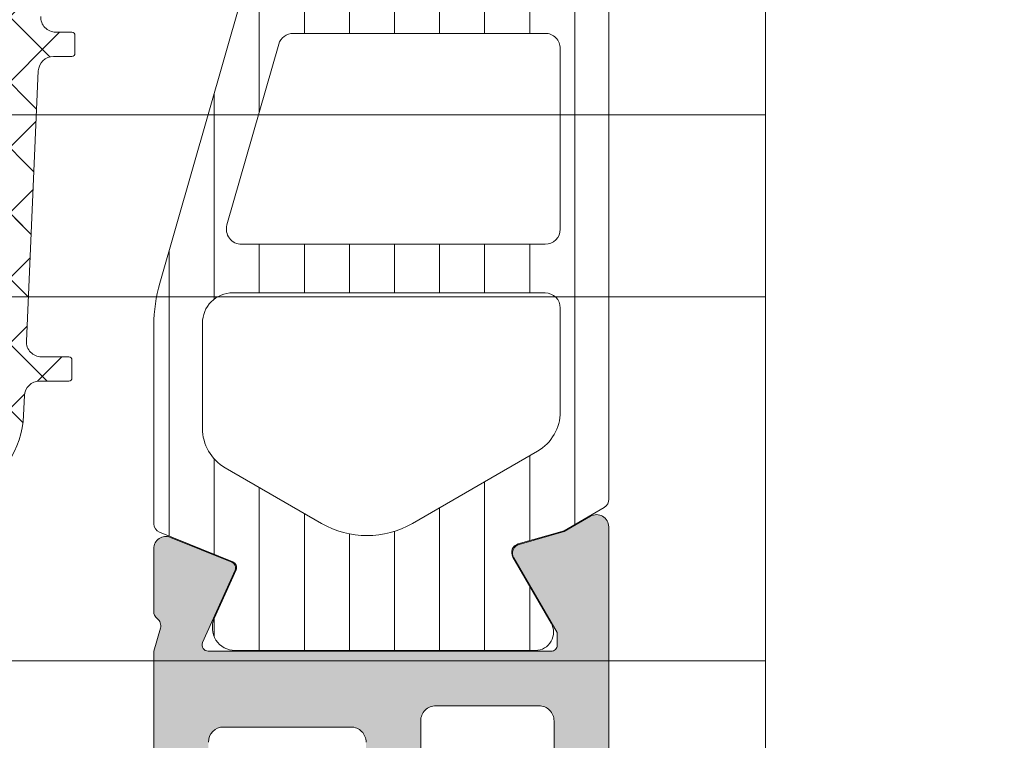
# Model space of a CAD drawing. Header units: millimetres. Extents: x 213386 to 506888, y 183055 to 450952.
# Tile 761 of 1056: x 387020 to 387053, y 342605 to 342628. Entities that reach past the tile are written whole.
import ezdxf

# ---------------------------------------------------------------- set-up
doc = ezdxf.new("R2010")
doc.units = ezdxf.units.MM
doc.layers.add('FASÁDA DETAILNÍ', color=255, linetype='Continuous', lineweight=0)
doc.layers.add('NOVA', color=255, linetype='Continuous', lineweight=0)
pattern_1 = [(135, (-4457.505250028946, 0), (-1.077630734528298, -1.077630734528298), []), (225, (-4457.505250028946, 0), (1.077630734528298, -1.077630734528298), [])]

# ---------------------------------------------------------------- blocks, each defined once
blk = doc.blocks.new('A$C69D17D4D')
at = {"layer": 'FASÁDA DETAILNÍ'}
h = blk.add_hatch(dxfattribs=at)
h.set_pattern_fill('ANSI37', color=256, scale=0.48, angle=90, style=0)
h.set_pattern_definition(pattern_1)
edge = h.paths.add_edge_path(flags=16)
edge.add_line((-10951.66966496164, 24890.21938934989), (-10953.06251896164, 24890.11964534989))
edge.add_arc((-10953.10537645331, 24890.71811226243), 0.599999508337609, 179.9999916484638, 274.0960805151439, ccw=False)
edge.add_arc((-10953.10537645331, 24890.71811243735), 0.5999995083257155, 85.90391948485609, 180.0000083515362, ccw=False)
edge.add_line((-10953.06251896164, 24891.31657934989), (-10951.66966496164, 24891.21683534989))
edge.add_arc((-10951.70537943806, 24890.71811234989), 0.5000001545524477, -85.90393560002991, 85.90393560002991, ccw=False)
edge = h.paths.add_edge_path(flags=16)
edge.add_arc((-10948.5053713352, 24892.31810897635), 0.4999996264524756, 179.9999571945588, 270.0000428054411, ccw=False)
edge.add_line((-10949.00537096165, 24892.3181093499), (-10949.00537096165, 24895.9117943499))
edge.add_arc((-10948.50537062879, 24895.91179436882), 0.5000003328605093, 66.78197339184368, 180.0000021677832, ccw=False)
edge.add_line((-10948.30825496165, 24896.37130034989), (-10941.97715296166, 24893.6554223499))
edge.add_arc((-10942.17426888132, 24893.19591700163), 0.4999998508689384, -2.5001106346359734, 66.78191820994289, ccw=False)
edge.add_line((-10941.67474496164, 24893.17410634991), (-10941.71307096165, 24892.29629934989))
edge.add_arc((-10942.21259457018, 24892.31810883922), 0.499999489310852, 269.99995514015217, 357.50002088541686, ccw=False)
edge.add_line((-10942.21259496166, 24891.8181093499), (-10948.50537096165, 24891.8181093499))
edge = h.paths.add_edge_path(flags=16)
edge.add_line((-10943.09720896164, 24866.7641903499), (-10951.99406196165, 24862.61552034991))
edge.add_arc((-10952.20537109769, 24863.06867409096), 0.499999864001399, 179.9999703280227, 295.00000792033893, ccw=False)
edge.add_line((-10952.70537096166, 24863.0686743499), (-10952.70537096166, 24872.41810934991))
edge.add_arc((-10952.20537133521, 24872.41810972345), 0.4999996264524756, 89.99995719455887, 180.0000428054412, ccw=False)
edge.add_line((-10952.20537096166, 24872.91810934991), (-10943.08144796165, 24872.91810934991))
edge.add_arc((-10943.08144812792, 24872.41810928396), 0.5000000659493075, -2.5000272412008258, 89.99998094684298, ccw=False)
edge.add_line((-10942.58192396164, 24872.3962993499), (-10942.80899396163, 24867.19553534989))
edge.add_arc((-10943.30851936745, 24867.2173450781), 0.5000012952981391, 295.0000919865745, 357.5000025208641, ccw=False)
edge = h.paths.add_edge_path(flags=16)
edge.add_arc((-10952.20537133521, 24875.61810897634), 0.4999996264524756, 179.9999571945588, 270.0000428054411, ccw=False)
edge.add_line((-10952.70537096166, 24875.61810934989), (-10952.70537096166, 24882.8181093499))
edge.add_arc((-10952.20537133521, 24882.81810972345), 0.4999996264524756, 89.99995719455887, 180.0000428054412, ccw=False)
edge.add_line((-10952.20537096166, 24883.3181093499), (-10951.00537096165, 24883.3181093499))
edge.add_arc((-10951.00536946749, 24885.31810785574), 1.999998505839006, 269.9999571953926, 360.0000428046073)
edge.add_line((-10949.00537096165, 24885.3181093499), (-10949.00537096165, 24889.11810934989))
edge.add_arc((-10948.5053713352, 24889.11810972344), 0.4999996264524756, 89.99995719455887, 180.0000428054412, ccw=False)
edge.add_line((-10948.50537096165, 24889.61810934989), (-10942.35230996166, 24889.61810934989))
edge.add_arc((-10942.35231012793, 24889.11810928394), 0.5000000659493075, -2.5000272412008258, 89.99998094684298, ccw=False)
edge.add_line((-10941.85278596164, 24889.09629934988), (-10942.09292096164, 24883.59629934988))
edge.add_arc((-10942.59244457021, 24883.6181088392), 0.4999994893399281, 269.9999551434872, 357.5000208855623, ccw=False)
edge.add_line((-10942.59244496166, 24883.11810934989), (-10947.90537096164, 24883.11810934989))
edge.add_arc((-10947.90537096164, 24882.01810934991), 1.099999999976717, 90, 270)
edge.add_line((-10947.90537096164, 24880.91810934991), (-10942.73215996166, 24880.91810934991))
edge.add_arc((-10942.73216012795, 24880.41810928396), 0.5000000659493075, -2.5000272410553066, 89.99998094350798, ccw=False)
edge.add_line((-10942.23263596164, 24880.3962993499), (-10942.44220896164, 24875.59629934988))
edge.add_arc((-10942.94173257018, 24875.6181088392), 0.499999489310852, 269.99995514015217, 357.50002088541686, ccw=False)
edge.add_line((-10942.94173296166, 24875.11810934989), (-10952.20537096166, 24875.11810934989))
edge = h.paths.add_edge_path()
edge.add_line((-10950.81891396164, 24860.4050563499), (-10942.03104796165, 24864.50290534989))
edge.add_ellipse((-10943.29890545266, 24867.22183071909), major_axis=(-3.000002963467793, 0), ratio=1, start_angle=115.0000306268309, end_angle=177.4999411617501)
edge.add_line((-10940.30175796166, 24867.0909693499), (-10940.27342396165, 24867.7399193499))
edge.add_ellipse((-10939.77390035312, 24867.71810986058), major_axis=(-0.499999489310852, 0), ratio=1, start_angle=269.99995514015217, end_angle=357.50002088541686, ccw=False)
edge.add_line((-10939.77389996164, 24868.21810934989), (-10938.80537096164, 24868.21810934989))
edge.add_ellipse((-10938.80537088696, 24868.31810927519), major_axis=(-0.09999992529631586, 0), ratio=1, start_angle=89.99995721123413, end_angle=180.0000428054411)
edge.add_line((-10938.70537096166, 24868.3181093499), (-10938.70537096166, 24868.91810934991))
edge.add_ellipse((-10938.80537088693, 24868.91810942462), major_axis=(-0.09999992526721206, 0), ratio=1, start_angle=179.9999571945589, end_angle=270.0000428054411)
edge.add_line((-10938.80537096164, 24869.01810934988), (-10939.70840896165, 24869.01810934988))
edge.add_ellipse((-10939.70840879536, 24869.5181094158), major_axis=(-0.5000000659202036, 0), ratio=1, start_angle=-2.5000272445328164, end_angle=89.99998094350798, ccw=False)
edge.add_line((-10940.20793296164, 24869.53991934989), (-10939.81409496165, 24878.44021334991))
edge.add_ellipse((-10939.31458368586, 24878.41810924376), major_axis=(-0.5000001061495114, 0), ratio=1, start_angle=269.99991701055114, end_angle=357.46623077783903, ccw=False)
edge.add_line((-10939.31458296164, 24878.91810934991), (-10938.70537096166, 24878.91810934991))
edge.add_ellipse((-10938.70537088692, 24879.0181092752), major_axis=(-0.0999999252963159, 0), ratio=1, start_angle=89.9999571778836, end_angle=180.0000427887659)
edge.add_line((-10938.60537096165, 24879.01810934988), (-10938.60537096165, 24879.61810934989))
edge.add_ellipse((-10938.70537088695, 24879.61810942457), major_axis=(-0.09999992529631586, 0), ratio=1, start_angle=179.9999572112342, end_angle=270.0000428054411)
edge.add_line((-10938.70537096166, 24879.71810934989), (-10939.23493296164, 24879.71810934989))
edge.add_ellipse((-10939.23493326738, 24880.21810984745), major_axis=(-0.500000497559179, 0), ratio=1, start_angle=-2.5336979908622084, end_angle=90.00003503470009, ccw=False)
edge.add_line((-10939.73444496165, 24880.2402133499), (-10939.22378896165, 24891.7804383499))
edge.add_ellipse((-10938.72426436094, 24891.75862881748), major_axis=(-0.5000004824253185, 0), ratio=1, start_angle=266.7829426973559, end_angle=357.50002091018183, ccw=False)
edge.add_line((-10938.69620496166, 24892.2578413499), (-10933.56246196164, 24891.96927834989))
edge.add_ellipse((-10933.67801738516, 24891.55886034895), major_axis=(-0.4263754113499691, 0), ratio=1, start_angle=110.7589723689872, end_angle=254.2751455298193, ccw=False)
edge.add_line((-10933.52689396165, 24891.16016534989), (-10933.75949696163, 24891.16140534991))
edge.add_line((-10933.75949696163, 24891.16140534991), (-10935.64207596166, 24891.45954334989))
edge.add_line((-10935.64207596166, 24891.45954334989), (-10938.49136096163, 24891.05911734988))
edge.add_ellipse((-10938.44961036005, 24890.76203675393), major_axis=(-0.2999999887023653, 0), ratio=1, start_angle=-82.0002559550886, end_angle=34.5977463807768)
edge.add_ellipse((-10936.22703927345, 24892.29515014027), major_axis=(-3.000047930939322, 0), ratio=1, start_angle=34.59764128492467, end_angle=108.0084245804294)
edge.add_line((-10935.29955396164, 24889.44207134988), (-10933.04466296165, 24890.07564734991))
edge.add_ellipse((-10933.20559250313, 24890.85085985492), major_axis=(-0.7917403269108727, 0), ratio=1, start_angle=101.727689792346, end_angle=173.201653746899)
edge.add_line((-10932.41941896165, 24890.75713734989), (-10932.41819796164, 24891.81534734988))
edge.add_ellipse((-10933.59728418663, 24891.6862231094), major_axis=(-1.186135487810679, 0), ratio=1, start_angle=186.2496781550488, end_angle=251.3444235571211)
edge.add_line((-10933.21786496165, 24892.8100373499), (-10936.45920496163, 24893.90437034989))
edge.add_line((-10936.45920496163, 24893.90437034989), (-10944.50899996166, 24896.7941483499))
edge.add_line((-10944.50899996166, 24896.7941483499), (-10954.40687696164, 24901.12695734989))
edge.add_ellipse((-10954.60514702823, 24900.66794836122), major_axis=(-0.5000002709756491, 0), ratio=1, start_angle=246.6379505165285, end_angle=359.9334236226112)
edge.add_line((-10955.10514696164, 24900.6685293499), (-10955.10578196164, 24900.12182834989))
edge.add_ellipse((-10954.60578185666, 24900.12124807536), major_axis=(-0.5000004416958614, 0), ratio=1, start_angle=-0.06649451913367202, end_angle=66.07917546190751)
edge.add_line((-10954.80851896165, 24899.6641943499), (-10951.60451596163, 24898.26243834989))
edge.add_ellipse((-10952.00537029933, 24897.34629727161), major_axis=(-0.999999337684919, 0), ratio=1, start_angle=179.999947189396, end_angle=246.368385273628, ccw=False)
edge.add_line((-10951.00537096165, 24897.34629634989), (-10951.00537096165, 24892.11835434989))
edge.add_line((-10951.00537096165, 24892.11835434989), (-10952.80484996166, 24892.11834534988))
edge.add_line((-10952.80484996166, 24892.11834534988), (-10952.94279196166, 24892.63314634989))
edge.add_ellipse((-10953.21994598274, 24892.5183810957), major_axis=(-0.2999756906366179, 0), ratio=1, start_angle=202.4937002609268, end_angle=292.5035666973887)
edge.add_line((-10953.33475896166, 24892.79551534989), (-10954.60488596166, 24891.94634834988))
edge.add_ellipse((-10954.1051651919, 24891.08048416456), major_axis=(-0.9997207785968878, 0), ratio=1, start_angle=-60.00923930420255, end_angle=0.007611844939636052)
edge.add_line((-10955.10488596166, 24891.0803513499), (-10955.10485496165, 24890.3559903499))
edge.add_ellipse((-10954.10511712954, 24890.35619840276), major_axis=(-0.9997378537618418, 0), ratio=1, start_angle=0.01192367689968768, end_angle=60.00867505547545)
edge.add_line((-10954.60485496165, 24889.4903243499), (-10953.33475896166, 24888.64115734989))
edge.add_ellipse((-10953.21994707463, 24888.91830484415), major_axis=(-0.2999875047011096, 0), ratio=1, start_angle=67.49759383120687, end_angle=157.5013961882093)
edge.add_line((-10952.94279196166, 24888.80351134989), (-10952.80481996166, 24889.3183273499))
edge.add_line((-10952.80481996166, 24889.3183273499), (-10951.00537096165, 24889.3183353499))
edge.add_line((-10951.00537096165, 24889.3183353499), (-10951.00537096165, 24886.11810834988))
edge.add_ellipse((-10951.30537073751, 24886.11810812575), major_axis=(-0.2999997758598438, 0), ratio=1, start_angle=89.99995719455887, end_angle=180.0000428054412, ccw=False)
edge.add_line((-10951.30537096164, 24885.81810834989), (-10954.60536696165, 24885.81810834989))
edge.add_ellipse((-10954.6053673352, 24885.31810872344), major_axis=(-0.4999996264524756, 0), ratio=1, start_angle=-90.00004280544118, end_angle=4.280544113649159e-05)
edge.add_line((-10955.10536696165, 24885.31810834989), (-10955.10536696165, 24858.4204863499))
edge.add_line((-10955.10536696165, 24858.4204863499), (-10953.55497496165, 24857.52536834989))
edge.add_ellipse((-10953.30497487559, 24857.95838090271), major_axis=(-0.4999999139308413, 0), ratio=1, start_angle=59.99998291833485, end_angle=179.9999366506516)
edge.add_line((-10952.80497496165, 24857.95838034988), (-10951.10760396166, 24857.95838034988))
edge.add_line((-10951.10760396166, 24857.95838034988), (-10951.10760396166, 24859.95190234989))
edge.add_ellipse((-10950.60760370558, 24859.95190269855), major_axis=(-0.5000002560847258, 0), ratio=1, start_angle=-64.99987141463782, end_angle=3.995391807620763e-05, ccw=False)
h = blk.add_hatch(dxfattribs=at)
h.set_pattern_fill('ANSI37', color=256, scale=0.48, angle=90, style=0)
h.set_pattern_definition(pattern_1)
edge = h.paths.add_edge_path(flags=16)
edge.add_line((-10951.66966477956, 24890.21938934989), (-10953.06251877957, 24890.11964534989))
edge.add_arc((-10953.10537627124, 24890.71811226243), 0.599999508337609, 179.9999916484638, 274.0960805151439, ccw=False)
edge.add_arc((-10953.10537627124, 24890.71811243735), 0.5999995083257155, 85.90391948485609, 180.0000083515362, ccw=False)
edge.add_line((-10953.06251877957, 24891.31657934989), (-10951.66966477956, 24891.21683534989))
edge.add_arc((-10951.70537925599, 24890.71811234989), 0.5000001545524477, -85.90393560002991, 85.90393560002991, ccw=False)
edge = h.paths.add_edge_path(flags=16)
edge.add_arc((-10948.50537115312, 24892.31810897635), 0.4999996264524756, 179.9999571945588, 270.0000428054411, ccw=False)
edge.add_line((-10949.00537077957, 24892.3181093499), (-10949.00537077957, 24895.9117943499))
edge.add_arc((-10948.50537044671, 24895.91179436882), 0.5000003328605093, 66.78197339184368, 180.0000021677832, ccw=False)
edge.add_line((-10948.30825477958, 24896.37130034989), (-10941.97715277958, 24893.6554223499))
edge.add_arc((-10942.17426869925, 24893.19591700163), 0.4999998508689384, -2.5001106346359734, 66.78191820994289, ccw=False)
edge.add_line((-10941.67474477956, 24893.17410634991), (-10941.71307077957, 24892.29629934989))
edge.add_arc((-10942.21259438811, 24892.31810883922), 0.499999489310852, 269.99995514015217, 357.50002088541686, ccw=False)
edge.add_line((-10942.21259477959, 24891.8181093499), (-10948.50537077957, 24891.8181093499))
edge = h.paths.add_edge_path(flags=16)
edge.add_line((-10943.09720877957, 24866.7641903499), (-10951.99406177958, 24862.61552034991))
edge.add_arc((-10952.20537091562, 24863.06867409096), 0.499999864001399, 179.9999703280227, 295.00000792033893, ccw=False)
edge.add_line((-10952.70537077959, 24863.0686743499), (-10952.70537077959, 24872.41810934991))
edge.add_arc((-10952.20537115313, 24872.41810972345), 0.4999996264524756, 89.99995719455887, 180.0000428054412, ccw=False)
edge.add_line((-10952.20537077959, 24872.91810934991), (-10943.08144777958, 24872.91810934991))
edge.add_arc((-10943.08144794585, 24872.41810928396), 0.5000000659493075, -2.5000272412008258, 89.99998094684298, ccw=False)
edge.add_line((-10942.58192377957, 24872.3962993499), (-10942.80899377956, 24867.19553534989))
edge.add_arc((-10943.30851918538, 24867.2173450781), 0.5000012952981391, 295.0000919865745, 357.5000025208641, ccw=False)
edge = h.paths.add_edge_path(flags=16)
edge.add_arc((-10952.20537115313, 24875.61810897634), 0.4999996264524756, 179.9999571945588, 270.0000428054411, ccw=False)
edge.add_line((-10952.70537077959, 24875.61810934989), (-10952.70537077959, 24882.8181093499))
edge.add_arc((-10952.20537115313, 24882.81810972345), 0.4999996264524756, 89.99995719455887, 180.0000428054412, ccw=False)
edge.add_line((-10952.20537077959, 24883.3181093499), (-10951.00537077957, 24883.3181093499))
edge.add_arc((-10951.00536928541, 24885.31810785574), 1.999998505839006, 269.9999571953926, 360.0000428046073)
edge.add_line((-10949.00537077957, 24885.3181093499), (-10949.00537077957, 24889.11810934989))
edge.add_arc((-10948.50537115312, 24889.11810972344), 0.4999996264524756, 89.99995719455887, 180.0000428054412, ccw=False)
edge.add_line((-10948.50537077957, 24889.61810934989), (-10942.35230977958, 24889.61810934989))
edge.add_arc((-10942.35230994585, 24889.11810928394), 0.5000000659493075, -2.5000272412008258, 89.99998094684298, ccw=False)
edge.add_line((-10941.85278577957, 24889.09629934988), (-10942.09292077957, 24883.59629934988))
edge.add_arc((-10942.59244438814, 24883.6181088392), 0.4999994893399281, 269.9999551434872, 357.5000208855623, ccw=False)
edge.add_line((-10942.59244477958, 24883.11810934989), (-10947.90537077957, 24883.11810934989))
edge.add_arc((-10947.90537077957, 24882.01810934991), 1.099999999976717, 90, 270)
edge.add_line((-10947.90537077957, 24880.91810934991), (-10942.73215977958, 24880.91810934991))
edge.add_arc((-10942.73215994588, 24880.41810928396), 0.5000000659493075, -2.5000272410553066, 89.99998094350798, ccw=False)
edge.add_line((-10942.23263577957, 24880.3962993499), (-10942.44220877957, 24875.59629934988))
edge.add_arc((-10942.94173238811, 24875.6181088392), 0.499999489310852, 269.99995514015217, 357.50002088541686, ccw=False)
edge.add_line((-10942.94173277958, 24875.11810934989), (-10952.20537077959, 24875.11810934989))
edge = h.paths.add_edge_path()
edge.add_line((-10950.81891377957, 24860.4050563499), (-10942.03104777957, 24864.50290534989))
edge.add_ellipse((-10943.29890527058, 24867.22183071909), major_axis=(-3.000002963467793, 0), ratio=1, start_angle=115.0000306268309, end_angle=177.4999411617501)
edge.add_line((-10940.30175777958, 24867.0909693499), (-10940.27342377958, 24867.7399193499))
edge.add_ellipse((-10939.77390017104, 24867.71810986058), major_axis=(-0.499999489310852, 0), ratio=1, start_angle=269.99995514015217, end_angle=357.50002088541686, ccw=False)
edge.add_line((-10939.77389977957, 24868.21810934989), (-10938.80537077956, 24868.21810934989))
edge.add_ellipse((-10938.80537070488, 24868.31810927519), major_axis=(-0.09999992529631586, 0), ratio=1, start_angle=89.99995721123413, end_angle=180.0000428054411)
edge.add_line((-10938.70537077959, 24868.3181093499), (-10938.70537077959, 24868.91810934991))
edge.add_ellipse((-10938.80537070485, 24868.91810942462), major_axis=(-0.09999992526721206, 0), ratio=1, start_angle=179.9999571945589, end_angle=270.0000428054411)
edge.add_line((-10938.80537077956, 24869.01810934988), (-10939.70840877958, 24869.01810934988))
edge.add_ellipse((-10939.70840861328, 24869.5181094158), major_axis=(-0.5000000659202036, 0), ratio=1, start_angle=-2.5000272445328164, end_angle=89.99998094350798, ccw=False)
edge.add_line((-10940.20793277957, 24869.53991934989), (-10939.81409477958, 24878.44021334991))
edge.add_ellipse((-10939.31458350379, 24878.41810924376), major_axis=(-0.5000001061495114, 0), ratio=1, start_angle=269.99991701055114, end_angle=357.46623077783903, ccw=False)
edge.add_line((-10939.31458277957, 24878.91810934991), (-10938.70537077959, 24878.91810934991))
edge.add_ellipse((-10938.70537070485, 24879.0181092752), major_axis=(-0.0999999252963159, 0), ratio=1, start_angle=89.9999571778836, end_angle=180.0000427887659)
edge.add_line((-10938.60537077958, 24879.01810934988), (-10938.60537077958, 24879.61810934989))
edge.add_ellipse((-10938.70537070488, 24879.61810942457), major_axis=(-0.09999992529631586, 0), ratio=1, start_angle=179.9999572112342, end_angle=270.0000428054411)
edge.add_line((-10938.70537077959, 24879.71810934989), (-10939.23493277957, 24879.71810934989))
edge.add_ellipse((-10939.2349330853, 24880.21810984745), major_axis=(-0.500000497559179, 0), ratio=1, start_angle=-2.5336979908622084, end_angle=90.00003503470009, ccw=False)
edge.add_line((-10939.73444477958, 24880.2402133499), (-10939.22378877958, 24891.7804383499))
edge.add_ellipse((-10938.72426417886, 24891.75862881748), major_axis=(-0.5000004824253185, 0), ratio=1, start_angle=266.7829426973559, end_angle=357.50002091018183, ccw=False)
edge.add_line((-10938.69620477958, 24892.2578413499), (-10933.56246177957, 24891.96927834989))
edge.add_ellipse((-10933.67801720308, 24891.55886034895), major_axis=(-0.4263754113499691, 0), ratio=1, start_angle=110.7589723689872, end_angle=254.2751455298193, ccw=False)
edge.add_line((-10933.52689377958, 24891.16016534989), (-10933.75949677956, 24891.16140534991))
edge.add_line((-10933.75949677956, 24891.16140534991), (-10935.64207577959, 24891.45954334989))
edge.add_line((-10935.64207577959, 24891.45954334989), (-10938.49136077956, 24891.05911734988))
edge.add_ellipse((-10938.44961017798, 24890.76203675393), major_axis=(-0.2999999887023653, 0), ratio=1, start_angle=-82.0002559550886, end_angle=34.5977463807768)
edge.add_ellipse((-10936.22703909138, 24892.29515014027), major_axis=(-3.000047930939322, 0), ratio=1, start_angle=34.59764128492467, end_angle=108.0084245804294)
edge.add_line((-10935.29955377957, 24889.44207134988), (-10933.04466277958, 24890.07564734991))
edge.add_ellipse((-10933.20559232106, 24890.85085985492), major_axis=(-0.7917403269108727, 0), ratio=1, start_angle=101.727689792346, end_angle=173.201653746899)
edge.add_line((-10932.41941877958, 24890.75713734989), (-10932.41819777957, 24891.81534734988))
edge.add_ellipse((-10933.59728400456, 24891.6862231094), major_axis=(-1.186135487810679, 0), ratio=1, start_angle=186.2496781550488, end_angle=251.3444235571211)
edge.add_line((-10933.21786477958, 24892.8100373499), (-10936.45920477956, 24893.90437034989))
edge.add_line((-10936.45920477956, 24893.90437034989), (-10944.50899977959, 24896.7941483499))
edge.add_line((-10944.50899977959, 24896.7941483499), (-10954.40687677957, 24901.12695734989))
edge.add_ellipse((-10954.60514684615, 24900.66794836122), major_axis=(-0.5000002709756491, 0), ratio=1, start_angle=246.6379505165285, end_angle=359.9334236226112)
edge.add_line((-10955.10514677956, 24900.6685293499), (-10955.10578177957, 24900.12182834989))
edge.add_ellipse((-10954.60578167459, 24900.12124807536), major_axis=(-0.5000004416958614, 0), ratio=1, start_angle=-0.06649451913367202, end_angle=66.07917546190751)
edge.add_line((-10954.80851877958, 24899.6641943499), (-10951.60451577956, 24898.26243834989))
edge.add_ellipse((-10952.00537011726, 24897.34629727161), major_axis=(-0.999999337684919, 0), ratio=1, start_angle=179.999947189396, end_angle=246.368385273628, ccw=False)
edge.add_line((-10951.00537077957, 24897.34629634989), (-10951.00537077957, 24892.11835434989))
edge.add_line((-10951.00537077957, 24892.11835434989), (-10952.80484977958, 24892.11834534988))
edge.add_line((-10952.80484977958, 24892.11834534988), (-10952.94279177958, 24892.63314634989))
edge.add_ellipse((-10953.21994580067, 24892.5183810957), major_axis=(-0.2999756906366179, 0), ratio=1, start_angle=202.4937002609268, end_angle=292.5035666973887)
edge.add_line((-10953.33475877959, 24892.79551534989), (-10954.60488577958, 24891.94634834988))
edge.add_ellipse((-10954.10516500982, 24891.08048416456), major_axis=(-0.9997207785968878, 0), ratio=1, start_angle=-60.00923930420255, end_angle=0.007611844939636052)
edge.add_line((-10955.10488577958, 24891.0803513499), (-10955.10485477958, 24890.3559903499))
edge.add_ellipse((-10954.10511694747, 24890.35619840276), major_axis=(-0.9997378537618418, 0), ratio=1, start_angle=0.01192367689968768, end_angle=60.00867505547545)
edge.add_line((-10954.60485477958, 24889.4903243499), (-10953.33475877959, 24888.64115734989))
edge.add_ellipse((-10953.21994689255, 24888.91830484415), major_axis=(-0.2999875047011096, 0), ratio=1, start_angle=67.49759383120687, end_angle=157.5013961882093)
edge.add_line((-10952.94279177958, 24888.80351134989), (-10952.80481977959, 24889.3183273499))
edge.add_line((-10952.80481977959, 24889.3183273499), (-10951.00537077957, 24889.3183353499))
edge.add_line((-10951.00537077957, 24889.3183353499), (-10951.00537077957, 24886.11810834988))
edge.add_ellipse((-10951.30537055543, 24886.11810812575), major_axis=(-0.2999997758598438, 0), ratio=1, start_angle=89.99995719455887, end_angle=180.0000428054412, ccw=False)
edge.add_line((-10951.30537077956, 24885.81810834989), (-10954.60536677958, 24885.81810834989))
edge.add_ellipse((-10954.60536715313, 24885.31810872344), major_axis=(-0.4999996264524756, 0), ratio=1, start_angle=-90.00004280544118, end_angle=4.280544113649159e-05)
edge.add_line((-10955.10536677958, 24885.31810834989), (-10955.10536677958, 24858.4204863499))
edge.add_line((-10955.10536677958, 24858.4204863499), (-10953.55497477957, 24857.52536834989))
edge.add_ellipse((-10953.30497469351, 24857.95838090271), major_axis=(-0.4999999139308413, 0), ratio=1, start_angle=59.99998291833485, end_angle=179.9999366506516)
edge.add_line((-10952.80497477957, 24857.95838034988), (-10951.10760377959, 24857.95838034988))
edge.add_line((-10951.10760377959, 24857.95838034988), (-10951.10760377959, 24859.95190234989))
edge.add_ellipse((-10950.6076035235, 24859.95190269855), major_axis=(-0.5000002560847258, 0), ratio=1, start_angle=-64.99987141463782, end_angle=3.995391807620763e-05, ccw=False)
h = blk.add_hatch(dxfattribs=at)
h.set_pattern_fill('ANSI31', color=256, scale=0.468, angle=45, style=0)
h.set_pattern_definition([(90, (-4457.505250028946, 0), (-1.4859, 3.33066907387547e-16), [])])
edge = h.paths.add_edge_path(flags=16)
edge.add_line((-10923.35347096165, 24886.7296343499), (-10925.57618096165, 24888.01299634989))
edge.add_ellipse((-10926.57605334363, 24886.28127138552), major_axis=(-1.999654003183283, 0), ratio=1, start_angle=239.9984985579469, end_angle=299.9999542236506)
edge.add_line((-10927.57587896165, 24888.01302334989), (-10928.70539696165, 24887.36089534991))
edge.add_ellipse((-10927.20539383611, 24884.76281514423), major_axis=(-3.000005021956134, 0), ratio=1, start_angle=300.0000135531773, end_angle=343.9999452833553)
edge.add_line((-10930.08918296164, 24885.5897313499), (-10931.14183096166, 24881.91870934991))
edge.add_ellipse((-10930.66119993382, 24881.780890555), major_axis=(-0.5000002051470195, 0), ratio=1, start_angle=-16.00000720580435, end_angle=90.00079895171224)
edge.add_line((-10930.66119296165, 24881.28089034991), (-10923.10343996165, 24881.2810003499))
edge.add_ellipse((-10923.10344979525, 24881.78100018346), major_axis=(-0.4999998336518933, 0), ratio=1, start_angle=90.00112684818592, end_angle=180.000821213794)
edge.add_line((-10922.60344996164, 24881.7810073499), (-10922.60350596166, 24885.4306563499))
edge.add_ellipse((-10924.10350521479, 24885.43061688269), major_axis=(-1.499999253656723, 0), ratio=1, start_angle=180.0015075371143, end_angle=239.9984727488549)
edge = h.paths.add_edge_path(flags=16)
edge.add_line((-10923.10342196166, 24879.68099834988), (-10931.40675196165, 24879.6808713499))
edge.add_ellipse((-10931.40674370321, 24879.18087106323), major_axis=(-0.5000002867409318, 0), ratio=1, start_angle=270.0009463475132, end_angle=344.0000560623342)
edge.add_line((-10931.88737496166, 24879.31868934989), (-10933.59430196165, 24873.36592734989))
edge.add_ellipse((-10933.11367123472, 24873.22810832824), major_axis=(-0.4999999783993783, 0), ratio=1, start_angle=-16.00004168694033, end_angle=90.00094802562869)
edge.add_line((-10933.11366296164, 24872.7281083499), (-10923.10330896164, 24872.72827834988))
edge.add_ellipse((-10923.10332114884, 24873.22827853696), major_axis=(-0.5000001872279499, 0), ratio=1, start_angle=90.00139654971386, end_angle=180.0008952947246)
edge.add_line((-10922.60332096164, 24873.22828634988), (-10922.60341096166, 24879.18100634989))
edge.add_ellipse((-10923.1034112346, 24879.180998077), major_axis=(-0.5000002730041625, 0), ratio=1, start_angle=180.0009480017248, end_angle=270.0012292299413)
edge = h.paths.add_edge_path(flags=16)
edge.add_line((-10933.65245796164, 24865.36397434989), (-10930.47606796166, 24863.53008534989))
edge.add_ellipse((-10928.97606810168, 24866.12816509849), major_axis=(-3.000002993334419, 0), ratio=1, start_angle=60.00003609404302, end_angle=120.0014917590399)
edge.add_line((-10927.47599896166, 24863.53012534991), (-10923.35311596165, 24865.9106203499))
edge.add_ellipse((-10924.1031516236, 24867.20963863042), major_axis=(-1.500000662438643, 0), ratio=1, start_angle=120.0015583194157, end_angle=180.0015171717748)
edge.add_line((-10922.60315096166, 24867.2096783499), (-10922.60324196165, 24870.62829234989))
edge.add_ellipse((-10923.10324144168, 24870.62827886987), major_axis=(-0.4999994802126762, 0), ratio=1, start_angle=180.0015446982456, end_angle=270.0014346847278)
edge.add_line((-10923.10325396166, 24871.1282783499), (-10933.40256896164, 24871.12809734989))
edge.add_ellipse((-10933.40255062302, 24870.12809701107), major_axis=(-1.000000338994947, 0), ratio=1, start_angle=-89.99894927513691, end_angle=0.001527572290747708)
edge.add_line((-10934.40255096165, 24870.12807034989), (-10934.40245796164, 24866.66297234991))
edge.add_ellipse((-10932.90245782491, 24866.66301253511), major_axis=(-1.500000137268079, 0), ratio=1, start_angle=0.001534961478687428, end_angle=59.99999699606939)
edge = h.paths.add_edge_path()
edge.add_line((-10936.00232596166, 24863.51616834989), (-10936.00254796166, 24870.06923134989))
edge.add_arc((-10931.00255026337, 24870.06939821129), 4.999997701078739, 163.9999762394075, 180.0019120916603, ccw=False)
edge.add_line((-10935.80885596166, 24871.44758634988), (-10931.54024496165, 24886.33400434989))
edge.add_arc((-10932.02087531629, 24886.4718228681), 0.499999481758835, 344.000002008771, 450.0000739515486)
edge.add_line((-10932.02087596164, 24886.97182234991), (-10935.90424996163, 24886.97182234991))
edge.add_arc((-10935.90426996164, 24887.97182234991), 1.0000000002, 90.00114591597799, 270.00114591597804, ccw=False)
edge.add_line((-10935.90428996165, 24888.97182234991), (-10931.20595396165, 24888.97201034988))
edge.add_line((-10931.20595396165, 24888.97201034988), (-10931.20595396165, 24889.12806234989))
edge.add_arc((-10930.90595396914, 24889.12806292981), 0.2999999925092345, 111.97384587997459, 180.000110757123, ccw=False)
edge.add_line((-10931.01820896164, 24889.40626934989), (-10928.60630696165, 24890.37945634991))
edge.add_arc((-10928.68114356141, 24890.56492759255), 0.200000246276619, 291.9737977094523, 384.1409822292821)
edge.add_line((-10928.49863496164, 24890.64672434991), (-10929.21513496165, 24892.24540934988))
edge.add_arc((-10928.53072920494, 24892.55214761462), 0.7499997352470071, 89.99998141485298, 204.1410584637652, ccw=False)
edge.add_line((-10928.53072896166, 24893.3021473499), (-10923.42317996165, 24893.3021473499))
edge.add_arc((-10923.42318009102, 24892.7021475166), 0.5999998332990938, -30.142924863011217, 89.99998764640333, ccw=False)
edge.add_line((-10922.90431496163, 24892.40085234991), (-10924.16553096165, 24890.22889534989))
edge.add_arc((-10923.90609831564, 24890.07824707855), 0.3000003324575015, 149.8569693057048, 253.9999309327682)
edge.add_line((-10923.98878996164, 24889.78986834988), (-10922.47431796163, 24889.3556013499))
edge.add_line((-10922.47431796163, 24889.3556013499), (-10921.15354596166, 24888.5930533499))
edge.add_arc((-10921.3035467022, 24888.3332462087), 0.2999999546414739, -2.463304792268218, 59.99983168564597, ccw=False)
edge.add_line((-10921.00382396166, 24888.3203523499), (-10921.00382396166, 24864.33069834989))
edge.add_arc((-10921.30315968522, 24864.31074367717), 0.3000001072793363, -59.999852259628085, 3.813876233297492, ccw=False)
edge.add_line((-10921.15315896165, 24864.0509363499), (-10922.47396496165, 24863.28836834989))
edge.add_line((-10922.47396496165, 24863.28836834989), (-10923.98843596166, 24862.85410134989))
edge.add_arc((-10923.90574481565, 24862.56572223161), 0.3000005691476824, 105.9999567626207, 210.1429183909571)
edge.add_line((-10924.16517796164, 24862.4150743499), (-10922.90396196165, 24860.2431183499))
edge.add_arc((-10923.42282737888, 24859.94182268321), 0.6000003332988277, -89.99996015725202, 30.14295235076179, ccw=False)
edge.add_line((-10923.42282696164, 24859.3418223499), (-10933.32642696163, 24859.3418223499))
edge.add_arc((-10933.32642770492, 24860.09182240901), 0.7500000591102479, 155.8589797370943, 270.0000567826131, ccw=False)
edge.add_line((-10934.01083396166, 24860.39856034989), (-10933.29433396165, 24861.99724534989))
edge.add_arc((-10933.47684256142, 24862.07904210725), 0.2000002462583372, 335.8590177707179, 428.0262022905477)
edge.add_line((-10933.40200596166, 24862.26451334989), (-10935.81458096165, 24863.23797234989))
edge.add_arc((-10935.70232680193, 24863.51617820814), 0.2999991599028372, 180.0018827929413, 248.0262614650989, ccw=False)
h = blk.add_hatch(color=256, dxfattribs=at)
edge = h.paths.add_edge_path(flags=16)
edge.add_ellipse((-10926.70542194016, 24829.51812637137), major_axis=(-0.4999740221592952, 0), ratio=1, start_angle=-0.002977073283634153, end_angle=90.00297707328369)
edge.add_line((-10926.70539596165, 24829.01815234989), (-10908.70539596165, 24829.01815234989))
edge.add_ellipse((-10908.70536998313, 24829.51812637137), major_axis=(-0.4999740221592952, 0), ratio=1, start_angle=89.99702292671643, end_angle=180.0029770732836)
edge.add_line((-10908.20539596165, 24829.51815234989), (-10908.20539596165, 24842.01815234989))
edge.add_ellipse((-10908.70541778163, 24842.0181305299), major_axis=(-0.5000218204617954, 0), ratio=1, start_angle=180.0025002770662, end_angle=269.9974997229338)
edge.add_line((-10908.70539596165, 24842.51815234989), (-10921.30844696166, 24842.51815234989))
edge.add_ellipse((-10921.30844808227, 24844.01815122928), major_axis=(-1.499998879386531, 0), ratio=1, start_angle=-4.2804329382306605e-05, end_angle=90.00004280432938, ccw=False)
edge.add_line((-10922.80844696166, 24844.01815234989), (-10922.80844696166, 24857.01814034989))
edge.add_ellipse((-10923.30844658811, 24857.01814072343), major_axis=(-0.4999996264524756, 0), ratio=1, start_angle=179.9999571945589, end_angle=270.0000428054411)
edge.add_line((-10923.30844696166, 24857.51814034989), (-10926.70539596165, 24857.51814034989))
edge.add_ellipse((-10926.70539633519, 24857.01814072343), major_axis=(-0.4999996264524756, 0), ratio=1, start_angle=-90.00004280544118, end_angle=4.280544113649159e-05)
edge.add_line((-10927.20539596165, 24857.01814034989), (-10927.20539596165, 24829.51815234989))
edge = h.paths.add_edge_path()
edge.add_line((-10956.00539096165, 24828.3181403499), (-10956.00539096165, 24831.3181403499))
edge.add_line((-10956.00539096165, 24831.3181403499), (-10954.00539096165, 24831.3181403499))
edge.add_arc((-10954.00536498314, 24830.81816632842), 0.4999740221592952, -0.002977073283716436, 90.00297707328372, ccw=False)
edge.add_line((-10953.50539096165, 24830.8181403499), (-10953.50539096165, 24830.3181403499))
edge.add_line((-10953.50539096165, 24830.3181403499), (-10954.50539096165, 24830.3181403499))
edge.add_line((-10954.50539096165, 24830.3181403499), (-10954.50539096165, 24829.3181403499))
edge.add_arc((-10953.50532683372, 24829.31820447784), 1.000064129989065, 180.0036740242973, 269.9963259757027)
edge.add_line((-10953.50539096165, 24828.3181403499), (-10949.50539096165, 24828.3181403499))
edge.add_arc((-10949.50542094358, 24829.31817033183), 1.00002998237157, 270.0017177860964, 359.9982822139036)
edge.add_line((-10948.50539096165, 24829.3181403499), (-10948.50539096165, 24830.3181403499))
edge.add_line((-10948.50539096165, 24830.3181403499), (-10949.50539096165, 24830.3181403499))
edge.add_line((-10949.50539096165, 24830.3181403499), (-10949.50539096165, 24830.8181403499))
edge.add_arc((-10949.00538536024, 24830.81813474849), 0.5000056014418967, 90.00064186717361, 179.9993581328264, ccw=False)
edge.add_line((-10949.00539096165, 24831.3181403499), (-10946.20538796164, 24831.3181403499))
edge.add_arc((-10946.20538796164, 24830.8181403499), 0.5, -90, 90, ccw=False)
edge.add_line((-10946.20538796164, 24830.3181403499), (-10946.50539096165, 24830.3181403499))
edge.add_arc((-10946.50538023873, 24829.81812962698), 0.5000107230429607, 90.00122873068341, 179.9987712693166)
edge.add_line((-10947.00539096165, 24829.8181403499), (-10947.00539096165, 24829.3181403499))
edge.add_arc((-10946.50532303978, 24829.31820827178), 0.5000679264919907, 180.0077822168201, 269.9922177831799)
edge.add_line((-10946.50539096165, 24828.8181403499), (-10935.20539596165, 24828.8181403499))
edge.add_arc((-10935.20541778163, 24829.31816216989), 0.5000218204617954, 270.0025002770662, 359.9974997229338)
edge.add_line((-10934.70539596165, 24829.3181403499), (-10934.70539596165, 24829.8181403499))
edge.add_arc((-10935.20533328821, 24829.81820302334), 0.4999373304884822, 359.9928172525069, 450.0071827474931)
edge.add_line((-10935.20539596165, 24830.3181403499), (-10935.50539896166, 24830.3181403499))
edge.add_arc((-10935.50533616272, 24830.81820314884), 0.5000628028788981, 180.0071953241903, 269.9928046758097, ccw=False)
edge.add_line((-10936.00539896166, 24830.8181403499), (-10936.00539896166, 24835.3181403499))
edge.add_arc((-10935.50539336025, 24835.31813474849), 0.5000056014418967, 90.00064186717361, 179.9993581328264, ccw=False)
edge.add_line((-10935.50539896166, 24835.8181403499), (-10934.70539596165, 24835.8181403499))
edge.add_arc((-10934.70536998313, 24835.31816632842), 0.4999740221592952, -0.002977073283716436, 90.00297707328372, ccw=False)
edge.add_line((-10934.20539596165, 24835.3181403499), (-10934.20539596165, 24833.3181403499))
edge.add_arc((-10933.70532803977, 24833.31820827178), 0.5000679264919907, 180.0077822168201, 269.9922177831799)
edge.add_line((-10933.70539596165, 24832.8181403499), (-10933.20539596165, 24832.8181403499))
edge.add_arc((-10933.20533328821, 24832.31820302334), 0.4999373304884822, -0.007182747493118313, 90.00718274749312, ccw=False)
edge.add_line((-10932.70539596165, 24832.3181403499), (-10932.70539596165, 24829.3181403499))
edge.add_arc((-10932.20534084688, 24829.31819546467), 0.5000551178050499, 180.0063149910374, 269.9936850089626)
edge.add_line((-10932.20539596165, 24828.8181403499), (-10930.50539896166, 24828.8181403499))
edge.add_arc((-10930.50536711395, 24830.31810850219), 1.499968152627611, 269.9987834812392, 360.0012165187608)
edge.add_line((-10929.00539896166, 24830.3181403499), (-10929.00539896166, 24856.3181403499))
edge.add_arc((-10929.5053781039, 24856.31816120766), 0.4999791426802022, 359.9976097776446, 450.0023902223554)
edge.add_line((-10929.50539896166, 24856.8181403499), (-10933.70539596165, 24856.8181403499))
edge.add_arc((-10933.70539036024, 24856.31813474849), 0.5000056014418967, 90.0006418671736, 179.9993581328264)
edge.add_line((-10934.20539596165, 24856.3181403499), (-10934.20539596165, 24854.3181403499))
edge.add_arc((-10934.70541778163, 24854.31816216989), 0.5000218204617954, 270.00250027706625, 359.99749972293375, ccw=False)
edge.add_line((-10934.70539596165, 24853.8181403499), (-10935.50539896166, 24853.8181403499))
edge.add_arc((-10935.50534640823, 24854.31819290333), 0.5000525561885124, 180.0060215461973, 269.9939784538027, ccw=False)
edge.add_line((-10936.00539896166, 24854.3181403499), (-10936.00539896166, 24859.31814134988))
edge.add_line((-10936.00539896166, 24859.31814134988), (-10935.78807796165, 24860.07603034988))
edge.add_arc((-10936.07645637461, 24860.15872166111), 0.2999999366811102, 343.9999757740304, 412.0951853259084)
edge.add_arc((-10935.70784582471, 24860.63214150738), 0.3000001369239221, 180.0000300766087, 232.0952819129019, ccw=False)
edge.add_line((-10936.00784596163, 24860.6321413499), (-10936.00784396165, 24862.69628834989))
edge.add_arc((-10935.60784456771, 24862.69628880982), 0.3999993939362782, 68.02623046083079, 180.000065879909, ccw=False)
edge.add_line((-10935.45817196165, 24863.0672303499), (-10933.43494296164, 24862.2508693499))
edge.add_arc((-10933.50977957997, 24862.06539908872), 0.199999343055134, -24.14109237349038, 68.02609214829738, ccw=False)
edge.add_line((-10933.32727196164, 24861.98360234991), (-10934.39559196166, 24859.5999173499))
edge.add_arc((-10934.21308385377, 24859.51812064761), 0.1999997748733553, 155.8589745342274, 270.819900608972)
edge.add_line((-10934.21022196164, 24859.31814134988), (-10922.90614196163, 24859.3181403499))
edge.add_arc((-10922.89771024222, 24859.50955484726), 0.1916001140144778, 267.4777781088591, 361.0444500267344)
edge.add_line((-10922.70614196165, 24859.5130473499), (-10922.70614196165, 24859.93363134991))
edge.add_line((-10922.70614196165, 24859.93363134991), (-10924.13787696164, 24862.39924334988))
edge.add_arc((-10923.87853996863, 24862.55005504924), 0.2999997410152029, 105.9999717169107, 210.179196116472, ccw=False)
edge.add_line((-10923.96123096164, 24862.83843334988), (-10922.46906996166, 24863.26630434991))
edge.add_line((-10922.46906996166, 24863.26630434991), (-10921.60579496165, 24863.76471634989))
edge.add_arc((-10921.40579500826, 24863.41830610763), 0.400000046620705, 3.470122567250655e-05, 119.99998843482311, ccw=False)
edge.add_line((-10921.00579496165, 24863.41830634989), (-10921.00614196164, 24859.31037534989))
edge.add_line((-10921.00614196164, 24859.31037534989), (-10921.00844696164, 24844.81831834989))
edge.add_arc((-10920.50844711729, 24844.81814022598), 0.4999998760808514, 179.9795884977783, 270.0000178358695)
edge.add_line((-10920.50844696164, 24844.3181403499), (-10915.10540496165, 24844.3181403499))
edge.add_arc((-10915.1054045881, 24844.81813997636), 0.4999996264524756, 269.9999571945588, 360.0000428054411)
edge.add_line((-10914.60540496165, 24844.8181403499), (-10914.60540496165, 24847.3181403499))
edge.add_arc((-10914.1054053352, 24847.31814072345), 0.4999996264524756, 89.99995719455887, 180.0000428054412, ccw=False)
edge.add_line((-10914.10540496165, 24847.8181403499), (-10912.80540196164, 24847.8181403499))
edge.add_arc((-10912.80538110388, 24847.31816120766), 0.4999791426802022, -0.002390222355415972, 90.00239022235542, ccw=False)
edge.add_line((-10912.30540196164, 24847.3181403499), (-10912.30540196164, 24846.8181403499))
edge.add_line((-10912.30540196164, 24846.8181403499), (-10913.30540196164, 24846.8181403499))
edge.add_line((-10913.30540196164, 24846.8181403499), (-10913.30540196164, 24845.3181403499))
edge.add_arc((-10912.30537027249, 24845.31817203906), 1.000031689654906, 180.0018155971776, 269.9981844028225)
edge.add_line((-10912.30540196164, 24844.3181403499), (-10908.30540196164, 24844.3181403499))
edge.add_arc((-10908.30547121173, 24845.31820959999), 1.000069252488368, 270.0039674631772, 359.9960325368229)
edge.add_line((-10907.30540196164, 24845.3181403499), (-10907.30540196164, 24846.8181403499))
edge.add_line((-10907.30540196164, 24846.8181403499), (-10908.30540196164, 24846.8181403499))
edge.add_line((-10908.30540196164, 24846.8181403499), (-10908.30540196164, 24847.3181403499))
edge.add_arc((-10907.80542794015, 24847.31816632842), 0.4999740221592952, 89.99702292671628, 180.0029770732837, ccw=False)
edge.add_line((-10907.80540196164, 24847.8181403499), (-10906.50539896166, 24847.8181403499))
edge.add_arc((-10906.50540456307, 24847.31813474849), 0.5000056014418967, 0.000641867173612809, 89.99935813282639, ccw=False)
edge.add_line((-10906.00539896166, 24847.3181403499), (-10906.00539896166, 24828.3181403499))
edge.add_arc((-10907.50536967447, 24828.31811106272), 1.49997071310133, -90.00111870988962, 0.001118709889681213, ccw=False)
edge.add_line((-10907.50539896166, 24826.8181403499), (-10954.50539096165, 24826.8181403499))
edge.add_arc((-10954.50533062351, 24828.31820068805), 1.50006033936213, 180.0023046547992, 269.99769534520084, ccw=False)
for p, q in [((-11388.49992168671, 24877.00002420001), (-10915.8308712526, 24877.00002339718)), ((-10915.8308712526, 24871.00002419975), (-11388.49992168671, 24871.00002420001)), ((-11388.49992168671, 24859.00002420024), (-10915.8308712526, 24859.00002420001))]:
    blk.add_line(p, q, dxfattribs=at)
at = {"layer": 'FASÁDA DETAILNÍ', "extrusion": (0, 0, -1)}
for points in [[(10942.03104796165, 24864.50290534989, -0.279675), (10940.30175796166, 24867.0909693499), (10940.27342396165, 24867.7399193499), (10940.27342396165, 24867.7399193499, 0.401491), (10939.77389996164, 24868.21810934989), (10938.80537096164, 24868.21810934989), (10938.80537096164, 24868.21810934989, -0.414214), (10938.70537096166, 24868.3181093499), (10938.70537096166, 24868.91810934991), (10938.70537096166, 24868.91810934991, -0.414214), (10938.80537096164, 24869.01810934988), (10939.70840896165, 24869.01810934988), (10939.70840896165, 24869.01810934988, 0.427052), (10940.20793296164, 24869.53991934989), (10939.81409496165, 24878.44021334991), (10939.81409496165, 24878.44021334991, 0.40132), (10939.31458296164, 24878.91810934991), (10938.70537096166, 24878.91810934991), (10938.70537096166, 24878.91810934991, -0.414214), (10938.60537096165, 24879.01810934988), (10938.60537096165, 24879.61810934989), (10938.60537096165, 24879.61810934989, -0.414214), (10938.70537096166, 24879.71810934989), (10939.23493296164, 24879.71810934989), (10939.23493296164, 24879.71810934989, 0.427226), (10939.73444496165, 24880.2402133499)], [(10942.03104777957, 24864.50290534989, -0.279675), (10940.30175777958, 24867.0909693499), (10940.27342377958, 24867.7399193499), (10940.27342377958, 24867.7399193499, 0.401491), (10939.77389977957, 24868.21810934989), (10938.80537077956, 24868.21810934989), (10938.80537077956, 24868.21810934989, -0.414214), (10938.70537077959, 24868.3181093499), (10938.70537077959, 24868.91810934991), (10938.70537077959, 24868.91810934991, -0.414214), (10938.80537077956, 24869.01810934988), (10939.70840877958, 24869.01810934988), (10939.70840877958, 24869.01810934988, 0.427052), (10940.20793277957, 24869.53991934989), (10939.81409477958, 24878.44021334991), (10939.81409477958, 24878.44021334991, 0.40132), (10939.31458277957, 24878.91810934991), (10938.70537077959, 24878.91810934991), (10938.70537077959, 24878.91810934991, -0.414214), (10938.60537077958, 24879.01810934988), (10938.60537077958, 24879.61810934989), (10938.60537077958, 24879.61810934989, -0.414214), (10938.70537077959, 24879.71810934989), (10939.23493277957, 24879.71810934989), (10939.23493277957, 24879.71810934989, 0.427226), (10939.73444477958, 24880.2402133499)]]:
    blk.add_lwpolyline(points, format="xyb", dxfattribs=at)
at = {"layer": 'FASÁDA DETAILNÍ'}
blk.add_lwpolyline([(-10834.85999242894, 24895.25402419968), (-10447.16921557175, 24895.25402419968), (-10447.16921557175, 24851.25402419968), (-10834.85999242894, 24851.25402419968), (-10915.8308712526, 24851.25402419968), (-10915.8308712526, 24895.25402419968)], close=True, dxfattribs=at)
for points in [[(-10921.00382396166, 24888.3203523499), (-10921.00382396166, 24864.33069834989), (-10921.00382396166, 24864.33069834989, -0.285866), (-10921.15315896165, 24864.0509363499), (-10922.47396496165, 24863.28836834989), (-10923.98843596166, 24862.85410134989), (-10923.98843596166, 24862.85410134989, 0.488505), (-10924.16517796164, 24862.4150743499), (-10922.90396196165, 24860.2431183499), (-10922.90396196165, 24860.2431183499, -0.578182), (-10923.42282696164, 24859.3418223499), (-10933.32642696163, 24859.3418223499), (-10933.32642696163, 24859.3418223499, -0.543753), (-10934.01083396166, 24860.39856034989), (-10933.29433396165, 24861.99724534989), (-10933.29433396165, 24861.99724534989, 0.425336), (-10933.40200596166, 24862.26451334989), (-10935.81458096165, 24863.23797234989), (-10935.81458096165, 24863.23797234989, -0.305847), (-10936.00232596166, 24863.51616834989), (-10936.00232596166, 24863.51616834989), (-10936.00254796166, 24870.06923134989), (-10936.00254796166, 24870.06923134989, -0.0699353), (-10935.80885596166, 24871.44758634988), (-10931.54024496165, 24886.33400434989)], [(-10929.00539896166, 24856.3181403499, 0.414238), (-10929.50539896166, 24856.8181403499), (-10933.70539596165, 24856.8181403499), (-10933.70539596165, 24856.8181403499, 0.414207), (-10934.20539596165, 24856.3181403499)], [(-10936.00539896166, 24854.3181403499), (-10936.00539896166, 24859.31814134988), (-10935.78807796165, 24860.07603034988), (-10935.78807796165, 24860.07603034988, 0.306185), (-10935.89215096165, 24860.3954313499, -0.231306), (-10936.00784596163, 24860.6321413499), (-10936.00784396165, 24862.69628834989), (-10936.00784396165, 24862.69628834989, -0.531563), (-10935.45817196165, 24863.0672303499), (-10933.43494296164, 24862.2508693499), (-10933.43494296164, 24862.2508693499, -0.425336), (-10933.32727196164, 24861.98360234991), (-10934.39559196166, 24859.5999173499), (-10934.39559196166, 24859.5999173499, 0.548397), (-10934.21022196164, 24859.31814134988), (-10922.90614196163, 24859.3181403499), (-10922.90614196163, 24859.3181403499, 0.432566), (-10922.70614196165, 24859.5130473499), (-10922.70614196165, 24859.93363134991), (-10924.13787696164, 24862.39924334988), (-10924.13787696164, 24862.39924334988, -0.488701), (-10923.96123096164, 24862.83843334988), (-10922.46906996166, 24863.26630434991), (-10921.60579496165, 24863.76471634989), (-10921.60579496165, 24863.76471634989, -0.57735), (-10921.00579496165, 24863.41830634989), (-10921.00614196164, 24859.31037534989), (-10921.00844696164, 24844.81831834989)]]:
    blk.add_lwpolyline(points, format="xyb", dxfattribs=at)
at = {"layer": 'FASÁDA DETAILNÍ', "extrusion": (0, 0, -1)}
for points in [[(10923.10342196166, 24879.68099834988), (10931.40675196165, 24879.6808713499), (10931.40675196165, 24879.6808713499, -0.334591), (10931.88737496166, 24879.31868934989), (10933.59430196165, 24873.36592734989), (10933.59430196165, 24873.36592734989, -0.498587), (10933.11366296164, 24872.7281083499), (10923.10330896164, 24872.72827834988), (10923.10330896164, 24872.72827834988, -0.414211), (10922.60332096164, 24873.22828634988), (10922.60341096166, 24879.18100634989), (10922.60341096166, 24879.18100634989, -0.414215), (10923.10342196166, 24879.68099834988)], [(10933.65245796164, 24865.36397434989), (10930.47606796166, 24863.53008534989), (10930.47606796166, 24863.53008534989, -0.267956), (10927.47599896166, 24863.53012534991), (10923.35311596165, 24865.9106203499), (10923.35311596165, 24865.9106203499, -0.267949), (10922.60315096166, 24867.2096783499), (10922.60324196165, 24870.62829234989), (10922.60324196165, 24870.62829234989, -0.414213), (10923.10325396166, 24871.1282783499), (10933.40256896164, 24871.12809734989), (10933.40256896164, 24871.12809734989, -0.414216), (10934.40255096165, 24870.12807034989), (10934.40245796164, 24866.66297234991), (10934.40245796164, 24866.66297234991, -0.267942), (10933.65245796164, 24865.36397434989)], [(10927.20539596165, 24829.51815234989, -0.414244), (10926.70539596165, 24829.01815234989), (10908.70539596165, 24829.01815234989), (10908.70539596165, 24829.01815234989, -0.414244), (10908.20539596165, 24829.51815234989), (10908.20539596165, 24842.01815234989), (10908.20539596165, 24842.01815234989, -0.414188), (10908.70539596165, 24842.51815234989), (10921.30844696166, 24842.51815234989), (10921.30844696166, 24842.51815234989, 0.414214), (10922.80844696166, 24844.01815234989), (10922.80844696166, 24857.01814034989), (10922.80844696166, 24857.01814034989, -0.414214), (10923.30844696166, 24857.51814034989), (10926.70539596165, 24857.51814034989), (10926.70539596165, 24857.51814034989, -0.414214), (10927.20539596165, 24857.01814034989), (10927.20539596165, 24829.51815234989)]]:
    blk.add_lwpolyline(points, format="xyb", close=True, dxfattribs=at)

msp = doc.modelspace()

# ---------------------------------------------------------------- block references
at = {"layer": 'NOVA', "ltscale": 300}
msp.add_blockref('A$C69D17D4D', (397960.6382589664, 317748.1544064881), dxfattribs=at)

doc.saveas('drawing.dxf')
